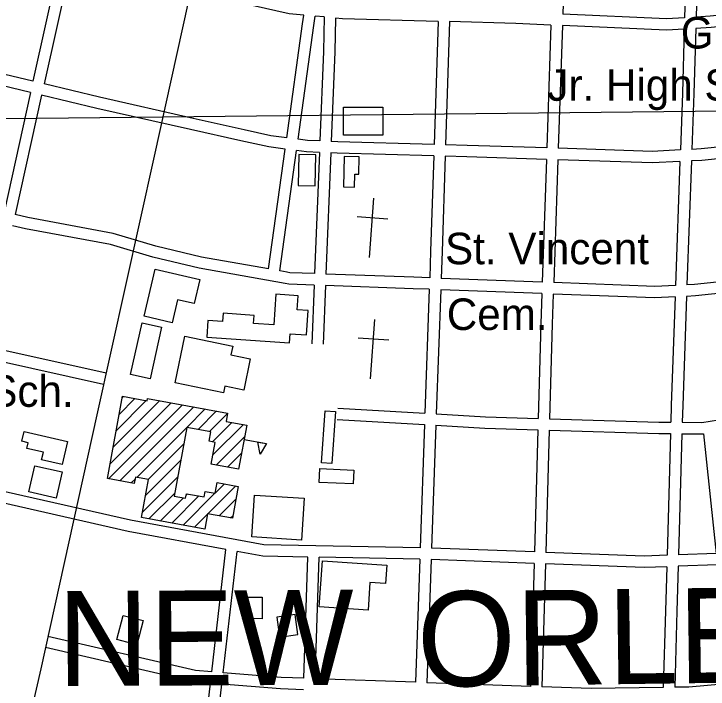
# Model space of a CAD drawing. Extents: x 3651524 to 3689615, y 505651 to 531377.
# Drawn here: x 3667374 to 3669201, y 521805 to 523582 of the extents above; entities that cross this region are included whole.
import ezdxf

# ---------------------------------------------------------------- set-up
doc = ezdxf.new("R2010")
doc.units = 0
for name, color, linetype in [('V-BLDG-IDEN', 7, 'Continuous'), ('V-BLDG-OTLN', 7, 'Continuous'), ('V-GRID-MAJR', 7, 'Continuous'), ('V-ROAD-CNTR', 7, 'Continuous'), ('V-SITE-OTLN', 7, 'Continuous'), ('V-SITE-OTLN-IDEN', 7, 'Continuous'), ('V-TOPO-GNAM-IDEN', 7, 'Continuous')]:
    doc.layers.add(name, color=color, linetype=linetype)

msp = doc.modelspace()

# ---------------------------------------------------------------- linework, layer by layer
at = {"layer": 'V-BLDG-OTLN'}
for p, q in [((3667650.686, 522528.094), (3667692.199, 522569.607)), ((3667658.584, 522571.347), (3667662.302, 522575.066)), ((3667622.573, 522358.559), (3667817.358, 522553.345)), ((3667626.991, 522398.333), (3667787.462, 522558.805)), ((3667634.889, 522441.587), (3667757.567, 522564.266)), ((3667642.787, 522484.84), (3667722.095, 522564.148)), ((3667652.469, 522353.1), (3667847.253, 522547.885)), ((3667828.611, 522493.888), (3667877.148, 522542.425)), ((3667858.506, 522488.428), (3667907.043, 522536.965)), ((3667888.401, 522482.967), (3667936.021, 522530.588)), ((3667697.075, 522362.351), (3667828.611, 522493.888)), ((3667896.397, 522455.608), (3667947.617, 522506.828)), ((3667897.551, 522421.406), (3667977.512, 522501.368)), ((3667905.951, 522394.451), (3667980.744, 522469.245)), ((3667979.418, 522461.984), (3668038.441, 522451.203)), ((3667726.971, 522356.892), (3667820.711, 522450.632)), ((3667935.845, 522388.99), (3667972.843, 522425.988)), ((3667719.791, 522314.357), (3667812.811, 522407.377)), ((3667711.893, 522271.103), (3667804.91, 522364.121)), ((3667682.365, 522347.641), (3667692.481, 522357.757)), ((3667903.925, 522321.715), (3667927.552, 522345.342)), ((3667884.268, 522266.702), (3667957.448, 522339.883)), ((3667729.087, 522252.941), (3667797.01, 522320.866)), ((3667788.877, 522242.022), (3667860.324, 522313.469)), ((3667818.773, 522236.564), (3667902.852, 522320.642)), ((3667826.869, 522315.37), (3667830.428, 522318.928)), ((3667758.981, 522247.482), (3667819.862, 522308.362)), ((3667914.164, 522261.243), (3667957.639, 522304.718)), ((3667848.669, 522231.104), (3667883.333, 522265.767)), ((3667944.06, 522255.783), (3667949.74, 522261.464))]:
    msp.add_line(p, q, dxfattribs=at)
for points in [[(3668344.488, 523262.366), (3668240.929, 523262.732), (3668241.189, 523336.231), (3668344.748, 523335.864)], [(3668123.793, 523211.967), (3668121.931, 523130.313), (3668166.117, 523129.305), (3668167.979, 523210.959)], [(3668242.966, 523206.068), (3668241.258, 523126.649), (3668270.066, 523126.029), (3668270.803, 523160.26), (3668281.194, 523160.036), (3668282.168, 523205.223)], [(3667716.624, 522786.028), (3667745.351, 522910.09), (3667862.706, 522882.915), (3667848.044, 522819.599), (3667804.197, 522829.753), (3667790.129, 522769.005)], [(3667881.396, 522730.898), (3668098.765, 522715.986), (3668100.402, 522739.85), (3668143.295, 522736.908), (3668147.688, 522800.96), (3668118.891, 522802.935), (3668121.451, 522840.259), (3668063.24, 522844.252), (3668057.728, 522763.903), (3668004.608, 522767.547), (3668006.051, 522788.576), (3667924.146, 522794.196), (3667922.673, 522772.727), (3667884.445, 522775.349)], [(3667762.191, 522757.389), (3667732.153, 522621.844), (3667680.863, 522633.21), (3667710.9, 522768.755)], [(3667798.44, 522611.054), (3667823.915, 522733.543), (3667949.471, 522707.43), (3667944.827, 522685.102), (3667995.617, 522674.538), (3667978.466, 522592.08), (3667929.027, 522602.363), (3667925.344, 522584.657)], [(3667828.611, 522493.888), (3667795.538, 522312.805), (3667825.405, 522307.35), (3667827.613, 522319.442), (3667874.5, 522310.88), (3667877.14, 522325.337), (3667903.701, 522320.487), (3667908.863, 522348.755), (3667963.847, 522338.714), (3667948.553, 522254.963), (3667883.528, 522266.837), (3667876.088, 522226.097), (3667709.238, 522256.566), (3667727.54, 522356.788), (3667693.441, 522363.015), (3667690.367, 522346.18), (3667619.82, 522359.062), (3667659.361, 522575.603), (3667724.469, 522563.714), (3667725.635, 522570.098), (3667936.213, 522531.637), (3667932.196, 522509.645), (3667986.318, 522499.759), (3667965.109, 522383.645), (3667893.057, 522396.806), (3667903.559, 522454.3), (3667887.294, 522457.271), (3667891.872, 522482.333)], [(3668219.843, 522535.681), (3668210.77, 522398.517), (3668183.405, 522400.327), (3668192.477, 522537.491)], [(3667400.304, 522483.155), (3667515.055, 522456.693), (3667501.03, 522395.874), (3667446.631, 522408.419), (3667451.263, 522428.506), (3667407.59, 522438.577), (3667411.064, 522453.641), (3667394.384, 522457.488)], [(3668038.441, 522451.203), (3668021.688, 522423.767), (3668015.715, 522455.354)], [(3667500.569, 522376.842), (3667484.91, 522308.059), (3667413.371, 522324.345), (3667429.03, 522393.128)], [(3668178.938, 522385.336), (3668267.944, 522381.378), (3668266.336, 522345.215), (3668177.33, 522349.173)], [(3668137.337, 522307.595), (3668130.374, 522197.548), (3668000.131, 522205.789), (3668007.094, 522315.836)], [(3668305.697, 522012.744), (3668177.46, 522021.478), (3668185.749, 522143.185), (3668354.943, 522131.662), (3668351.654, 522083.376), (3668310.698, 522086.166)], [(3668027.131, 522047.076), (3668026.655, 521990.549), (3667974.918, 521990.985), (3667975.394, 522047.512)], [(3667714.1, 521985.418), (3667697.578, 521922.153), (3667644.26, 521936.077), (3667660.781, 521999.342)], [(3668065.393, 521994.651), (3668072.764, 521942.178), (3668120.823, 521948.929), (3668113.452, 522001.402)]]:
    msp.add_lwpolyline(points, close=True, dxfattribs=at)
at = {"layer": 'V-GRID-MAJR'}
msp.add_spline([(3655639.78, 523183.706), (3660918.553, 523238.605), (3666197.317, 523294.271), (3671476.073, 523350.705), (3676754.821, 523407.907), (3682033.561, 523465.877), (3687312.292, 523524.615)], degree=3, dxfattribs=at)
at = {"layer": 'V-ROAD-CNTR'}
for points in [[(3668383.336, 526102.731), (3668289.594, 525681.328), (3668172.48, 525144.601), (3668089.763, 524790.143), (3667998.046, 524367.273), (3667891.92, 523883.205), (3667743.009, 523207.496), (3667591.587, 522526.914), (3667444.202, 521858.803), (3667222.334, 520896.548), (3667213.898, 520775.58), (3667075.812, 520164.735), (3666912.383, 519434.778), (3666677.998, 518389.149), (3666576.325, 517915.07)], [(3668828.877, 523902.386), (3668818.065, 523580.944)], [(3669148.151, 523890.352), (3669138.807, 523571.61)], [(3669178.222, 523892.333), (3669168.871, 523573.354)], [(3667493.817, 523720.24), (3667423.802, 523404.225)], [(3667523.051, 523713.494), (3667452.98, 523397.231)], [(3668136.881, 523578.488), (3668098.063, 523582.145), (3667735.71, 523664.42), (3667523.051, 523713.494)], [(3669441.718, 523600.086), (3669206.488, 523575.536), (3669168.871, 523573.354)], [(3668091.821, 523255.738), (3668133.408, 523555.018), (3668136.881, 523578.488)], [(3668121.578, 523251.906), (3668163.104, 523550.758), (3668166.79, 523575.67)], [(3668190.15, 523573.469), (3668166.79, 523575.67)], [(3668190.15, 523573.469), (3668188.405, 523482.642), (3668178.917, 523247.237)], [(3668220.102, 523570.647), (3668218.393, 523481.75), (3668208.887, 523245.883)], [(3668490.022, 523561.985), (3668238.863, 523568.88), (3668220.102, 523570.647)], [(3669138.807, 523571.61), (3669091.354, 523568.858), (3668818.066, 523580.944)], [(3669444.618, 523570.226), (3669208.914, 523545.626), (3669167.989, 523543.253)], [(3668490.021, 523561.986), (3668479.48, 523238.1)], [(3668520.01, 523561.163), (3668509.468, 523237.27)], [(3668787.085, 523552.285), (3668694.999, 523556.357), (3668520.01, 523561.161)], [(3668787.084, 523552.286), (3668776.208, 523228.91)], [(3668817.057, 523550.96), (3668806.192, 523227.941)], [(3669137.925, 523541.509), (3669091.56, 523538.82), (3668817.057, 523550.959)], [(3669137.925, 523541.509), (3669133, 523373.494), (3669127.664, 523223.597)], [(3669167.989, 523543.253), (3669162.984, 523372.52), (3669157.736, 523225.075)], [(3667423.803, 523404.225), (3667142.774, 523471.593)], [(3667417.313, 523374.931), (3667136.283, 523442.299)], [(3667979.865, 523276.692), (3667845.127, 523306.672), (3667598.897, 523362.252), (3667452.98, 523397.231)], [(3667417.312, 523374.932), (3667347.613, 523060.341)], [(3667446.49, 523367.938), (3667376.845, 523053.592)], [(3667970.975, 523247.936), (3667838.567, 523277.398), (3667592.097, 523333.032), (3667446.491, 523367.936)], [(3668091.821, 523255.738), (3668049.6, 523261.175), (3667979.865, 523276.692)], [(3668087.693, 523226.023), (3668044.416, 523231.596), (3667970.975, 523247.936)], [(3668178.917, 523247.237), (3668146.425, 523248.706), (3668121.578, 523251.906)], [(3668479.48, 523238.099), (3668225.753, 523245.121), (3668208.887, 523245.883)], [(3669476.117, 523256.44), (3669182.288, 523226.283), (3669157.736, 523225.075)], [(3668043.857, 522910.553), (3668087.693, 523226.023)], [(3668776.208, 523228.91), (3668566.576, 523235.69), (3668509.469, 523237.27)], [(3669127.664, 523223.597), (3669053.394, 523219.945), (3668806.192, 523227.94)], [(3669479.137, 523226.593), (3669184.558, 523196.359), (3669156.665, 523194.988)], [(3668073.415, 522905.3), (3668117.449, 523222.19)], [(3668177.709, 523217.262), (3668143.827, 523218.793), (3668117.449, 523222.19)], [(3668177.709, 523217.262), (3668164.855, 522898.316)], [(3668207.679, 523215.907), (3668194.834, 522897.197)], [(3668478.504, 523208.116), (3668224.661, 523215.14), (3668207.679, 523215.907)], [(3668478.504, 523208.117), (3668470.341, 522957.308), (3668467.881, 522886.994)], [(3668508.492, 523207.287), (3668500.323, 522956.296), (3668497.86, 522885.862)], [(3668775.2, 523198.927), (3668565.676, 523205.704), (3668508.493, 523207.286)], [(3668775.2, 523198.927), (3668764.331, 522875.792)], [(3668805.184, 523197.958), (3668794.31, 522874.659)], [(3669126.594, 523193.508), (3669053.646, 523189.921), (3668805.185, 523197.957)], [(3669126.594, 523193.508), (3669114.981, 522867.232)], [(3669156.665, 523194.988), (3669145.051, 522868.666)], [(3668043.858, 522910.553), (3667867.117, 522941.965), (3667746.959, 522970.387), (3667635.106, 523003.811), (3667409.914, 523045.957), (3667376.845, 523053.592)], [(3668087.321, 522872.358), (3667861.035, 522912.575), (3667739.205, 522941.393), (3667628.032, 522974.615), (3667403.778, 523016.585), (3667370.355, 523024.302)], [(3668092.571, 522901.896), (3668073.416, 522905.3)], [(3668164.855, 522898.315), (3668100.212, 522900.725), (3668092.225, 522901.953)], [(3668467.882, 522886.994), (3668425.95, 522888.578), (3668194.835, 522897.197)], [(3669511.625, 522905.475), (3669433.405, 522897.605), (3669164.822, 522869.609), (3669145.051, 522868.666)], [(3668764.332, 522875.792), (3668497.86, 522885.861)], [(3669514.645, 522875.627), (3669436.461, 522867.761), (3669167.094, 522839.683), (3669143.98, 522838.58)], [(3668163.648, 522868.339), (3668097.364, 522870.811), (3668087.667, 522872.301)], [(3668163.647, 522868.34), (3668157.415, 522713.727)], [(3668193.626, 522867.222), (3668187.391, 522712.519)], [(3668466.834, 522857.012), (3668424.824, 522858.6), (3668193.627, 522867.221)], [(3668466.833, 522857.013), (3668455.431, 522531.042)], [(3669114.981, 522867.232), (3669060.121, 522864.615), (3668794.311, 522874.659)], [(3668496.811, 522855.88), (3668485.388, 522529.273)], [(3668763.324, 522845.808), (3668496.812, 522855.879)], [(3668763.323, 522845.809), (3668760.659, 522766.614), (3668753.485, 522517.354)], [(3668793.302, 522844.676), (3668790.645, 522765.678), (3668783.471, 522516.428)], [(3669113.91, 522837.146), (3669060.269, 522834.587), (3668793.303, 522844.676)], [(3669113.91, 522837.146), (3669103.778, 522552.463), (3669102.505, 522507.382)], [(3669143.98, 522838.58), (3669133.762, 522551.507), (3669132.514, 522507.231)], [(3667300.076, 522707.095), (3667336.115, 522699.185), (3667616.094, 522637.117)], [(3667293.586, 522677.805), (3667329.653, 522669.889), (3667609.602, 522607.829)], [(3669132.514, 522507.231), (3669184.435, 522506.968), (3669315.69, 522527.561), (3669495.879, 522542.042), (3669547.823, 522547.671)], [(3668226.353, 522544.568), (3668455.431, 522531.041)], [(3668485.387, 522529.272), (3668614.573, 522521.644), (3668753.485, 522517.353)], [(3668224.585, 522514.62), (3668454.382, 522501.051)], [(3668783.47, 522516.427), (3669071.133, 522507.541), (3669102.505, 522507.382)], [(3668454.383, 522501.052), (3668443.053, 522177.104)], [(3668484.339, 522499.283), (3668473.041, 522176.252)], [(3668484.337, 522499.282), (3668613.225, 522491.672), (3668752.621, 522487.366)], [(3668752.622, 522487.366), (3668743.376, 522166.098)], [(3668782.608, 522486.44), (3668773.356, 522164.972)], [(3668782.607, 522486.439), (3669070.593, 522477.543), (3669101.661, 522477.387)], [(3669101.661, 522477.387), (3669092.637, 522157.42)], [(3669131.667, 522477.234), (3669122.679, 522158.493)], [(3669131.667, 522477.234), (3669186.699, 522476.956), (3669188.898, 522477.301)], [(3669188.898, 522477.302), (3669221.77, 522162.033)], [(3668443.053, 522177.104), (3668031.545, 522184.957), (3667680.432, 522249.407), (3667221.754, 522353.582)], [(3667931.716, 522172.781), (3667674.4, 522220.014), (3667215.265, 522324.292)], [(3667894.746, 521850.498), (3667931.716, 522172.781)], [(3667924.669, 521848.111), (3667961.289, 522167.352)], [(3668147.26, 522152.743), (3668028.531, 522155.009), (3667961.289, 522167.352)], [(3668743.377, 522166.098), (3668473.041, 522176.252)], [(3669092.637, 522157.42), (3669032.016, 522155.255), (3668773.357, 522164.971)], [(3668136.862, 521833.812), (3668147.26, 522152.742)], [(3668166.843, 521832.729), (3668177.257, 522152.171)], [(3668442.004, 522147.119), (3668177.257, 522152.171)], [(3668442.004, 522147.119), (3668430.674, 521823.21)], [(3668471.992, 522146.272), (3668460.655, 521822.128)], [(3668742.514, 522136.109), (3668471.992, 522146.272)], [(3669221.772, 522162.033), (3669122.679, 522158.493)], [(3668742.513, 522136.11), (3668733.194, 521812.293)], [(3668772.493, 522134.984), (3668763.175, 521811.211)], [(3669091.789, 522127.371), (3669031.988, 522125.235), (3668772.494, 522134.983)], [(3669091.789, 522127.371), (3669088.509, 522011.048), (3669082.774, 521809.54)], [(3669121.831, 522128.443), (3669118.497, 522010.198), (3669112.8, 521810.014)], [(3669224.891, 522132.125), (3669121.831, 522128.443)], [(3667894.748, 521850.499), (3667852.011, 521853.908), (3667463.135, 521943.913)], [(3667891.327, 521820.677), (3667847.411, 521824.18), (3667456.371, 521914.685)], [(3668136.862, 521833.812), (3668076.749, 521835.981), (3667924.67, 521848.112)], [(3667720.589, 520463.737), (3667758.161, 520727.391), (3667823.843, 521232.388), (3667891.326, 521820.677)], [(3667810.614, 520898.081), (3667853.621, 521228.744), (3667921.248, 521818.289)], [(3668135.885, 521803.828), (3668075.015, 521806.025), (3667921.249, 521818.29)], [(3668430.675, 521823.209), (3668166.843, 521832.73)], [(3668733.195, 521812.292), (3668460.655, 521822.127)], [(3669257.432, 521820.003), (3669150.308, 521810.606), (3669112.8, 521810.014)], [(3669082.775, 521809.54), (3668892.616, 521806.539), (3668763.175, 521811.21)]]:
    msp.add_lwpolyline(points, dxfattribs=at)
at = {"layer": 'V-SITE-OTLN'}
for p, q in [((3668309.449, 522940.413), (3668320.828, 523096.576)), ((3668357.372, 523041.588), (3668276.683, 523047.467)), ((3668312.195, 522621.81), (3668323.574, 522777.972)), ((3668360.118, 522722.985), (3668279.429, 522728.864))]:
    msp.add_line(p, q, dxfattribs=at)

# ---------------------------------------------------------------- texts
at = {"layer": 'V-BLDG-IDEN'}
for s, height, p in [('Green', 82.9998, (3669128.898, 523490.585)), ('Jr. High Sch.', 82.99983, (3668777.75, 523353.104)), ('Newman Sch.', 82.99983, (3666840.116, 522547.887))]:
    msp.add_text(s, height=height, dxfattribs=at).set_placement(p)
at = {"layer": 'V-SITE-OTLN-IDEN'}
for s, height, p in [('St. Vincent', 82.99983, (3668508.366, 522922.949)), ('Cem.', 82.9998, (3668512.991, 522750.044))]:
    msp.add_text(s, height=height, dxfattribs=at).set_placement(p)
at = {"layer": 'V-TOPO-GNAM-IDEN'}
for s, rotation, p in [('ORLEANS', 0.766419, (3668435.988, 521811.196)), ('NEW', 0.266419, (3667488.426, 521813.183))]:
    msp.add_text(s, height=249.9995, rotation=rotation, dxfattribs=at).set_placement(p)

doc.saveas('drawing.dxf')
